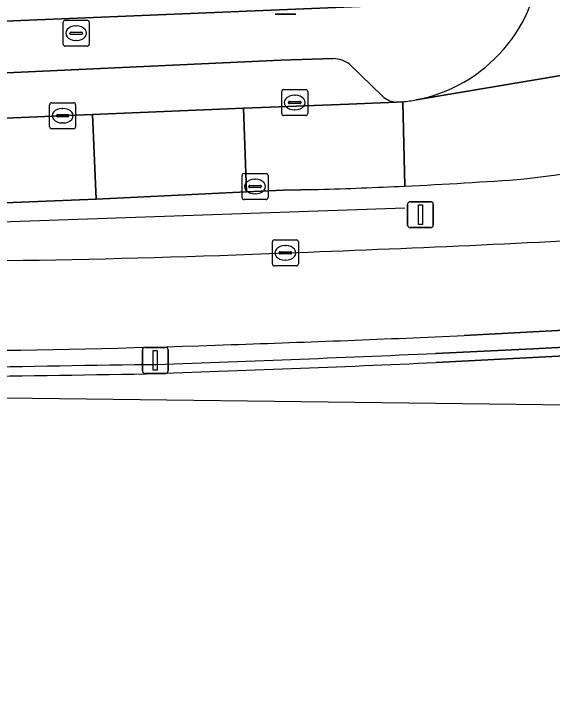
# Model space of a CAD drawing. Extents: x 160023 to 161302, y 384750 to 385707.
# Drawn here: x 161140.56 to 161161.33, y 384856.96 to 384883.94 of the extents above; entities that cross this region are included whole.
import ezdxf

# ---------------------------------------------------------------- set-up
doc = ezdxf.new("R2010")
doc.units = 0
for name, color, linetype in [('IMGEO_Afvalbak', 7, 'Continuous'), ('IMGEO_Berm_gesloten', 7, 'Continuous'), ('IMGEO_Berm_groen', 7, 'Continuous'), ('IMGEO_Brandkraan', 7, 'Continuous'), ('IMGEO_Fietspad_gesloten', 7, 'Continuous'), ('IMGEO_Groenvoorziening', 7, 'Continuous'), ('IMGEO_Haag', 7, 'Continuous'), ('IMGEO_Hek', 7, 'Continuous'), ('IMGEO_Kolk', 7, 'Continuous'), ('IMGEO_Lichtmast', 7, 'Continuous'), ('IMGEO_Muur', 7, 'Continuous'), ('IMGEO_Parkeervlak_open', 7, 'Continuous'), ('IMGEO_Rijbaan_lokaal_gesloten', 7, 'Continuous'), ('IMGEO_Rijbaan_lokaal_open', 7, 'Continuous'), ('IMGEO_Rijbaan_regionaal_gesloten', 7, 'Continuous'), ('IMGEO_Rioolput', 7, 'Continuous'), ('IMGEO_Voetpad_open', 7, 'Continuous')]:
    doc.layers.add(name, color=color, linetype=linetype)

msp = doc.modelspace()

# ---------------------------------------------------------------- linework, layer by layer
at = {"layer": 'IMGEO_Afvalbak'}
for p, q in [((161151.415, 384883.943), (161150.625, 384883.943)), ((161150.625, 384883.943), (161151.415, 384883.943))]:
    msp.add_line(p, q, dxfattribs=at)
at = {"layer": 'IMGEO_Berm_gesloten'}
for points in [[(161156.803, 384870.864), (161160.549, 384871.04), (161180.219, 384872.063), (161180.214, 384872.151), (161203.339, 384873.484)], [(161184.887, 384872.99), (161157.91, 384871.55)]]:
    msp.add_lwpolyline(points, dxfattribs=at)
for centre, radius, start, end in [((161116.863, 385806.828), 936.178, 271.962807, 272.512943), ((161134.369, 385284.531), 413.588, 269.25097, 272.01737), ((161114.454, 385808.87), 938.961, 271.906035, 272.585046), ((161159.607, 383846.104), 1024.418, 90.778744, 91.207849)]:
    msp.add_arc(centre, radius, start, end, dxfattribs=at)
at = {"layer": 'IMGEO_Berm_groen'}
msp.add_lwpolyline([(161152.291, 384877.182), (161150.935, 384877.15), (161149.523, 384877.084), (161143.72, 384876.812), (161128.332, 384876.189)], dxfattribs=at)
for centre, radius, start, end in [((161153.637, 384932.369), 55.179, 276.8567, 282.0491), ((161146.797, 385063.297), 186.196, 272.71383, 274.1356), ((161146.91, 385061.439), 184.335, 271.67269, 272.70601), ((161124.461, 385615.562), 741.3, 272.052979, 273.152511), ((161134.646, 385272.74), 398.339, 269.44731, 272.35535)]:
    msp.add_arc(centre, radius, start, end, dxfattribs=at)
at = {"layer": 'IMGEO_Brandkraan'}
for p, q in [((161142.53, 384883.702), (161143.382, 384883.702)), ((161142.455, 384882.776), (161142.455, 384883.628)), ((161142.943, 384883.482), (161142.968, 384883.482)), ((161143.456, 384883.628), (161143.456, 384882.776)), ((161142.714, 384883.196), (161142.714, 384883.208)), ((161143.152, 384883.159), (161142.754, 384883.159)), ((161142.757, 384883.245), (161143.155, 384883.245)), ((161143.198, 384883.208), (161143.198, 384883.196)), ((161142.966, 384882.922), (161142.941, 384882.922)), ((161143.382, 384882.702), (161142.53, 384882.702))]:
    msp.add_line(p, q, dxfattribs=at)
for points in [[(161142.53, 384883.702), (161143.382, 384883.702)], [(161142.455, 384882.776), (161142.455, 384883.628)], [(161143.456, 384883.628), (161143.456, 384882.776)], [(161143.382, 384882.702), (161142.53, 384882.702)]]:
    msp.add_lwpolyline(points, dxfattribs=at)
for centre, radius, start, end in [((161142.532, 384883.626), 0.0765, 91.552, 178.448), ((161142.532, 384883.626), 0.0765, 91.552, 178.448), ((161143.38, 384883.626), 0.0765, 1.552, 88.448), ((161143.38, 384883.626), 0.0765, 1.552, 88.448), ((161142.754, 384883.205), 0.0403, 85.8775, 175.7526), ((161142.751, 384883.195), 0.0366, 178.938, 274.7102), ((161143.155, 384883.202), 0.043, 264.8664, 352.4533), ((161143.159, 384883.207), 0.0386, 1.7309, 96.639), ((161142.532, 384882.778), 0.0765, 181.552, 268.448), ((161142.532, 384882.778), 0.0765, 181.552, 268.448), ((161143.38, 384882.778), 0.0765, 271.552, 358.448), ((161143.38, 384882.778), 0.0765, 271.552, 358.448)]:
    msp.add_arc(centre, radius, start, end, dxfattribs=at)
for centre, major_axis, ratio, start_param, end_param in [((161142.942, 384883.202), (-0.387, 0.002), 0.722429, 4.712389, 7.853982), ((161142.967, 384883.202), (-0.39, 0.002), 0.717154, 1.570796, 4.712389)]:
    msp.add_ellipse(centre, major_axis=major_axis, ratio=ratio, start_param=start_param, end_param=end_param, dxfattribs=at)
at = {"layer": 'IMGEO_Fietspad_gesloten'}
for points in [[(161161.784, 384881.597), (161156.059, 384880.636)], [(161155.543, 384880.56), (161155.302, 384880.545), (161153.455, 384880.473), (161150.449, 384880.357), (161149.399, 384880.313), (161149.523, 384877.084), (161150.935, 384877.15), (161152.291, 384877.182)], [(161155.543, 384880.56), (161155.613, 384877.309)], [(161155.613, 384877.309), (161155.543, 384880.56)]]:
    msp.add_lwpolyline(points, dxfattribs=at)
msp.add_lwpolyline([(161149.399, 384880.313), (161143.588, 384880.071), (161143.72, 384876.812), (161149.523, 384877.084)], close=True, dxfattribs=at)
for centre, radius, start, end in [((161154.843, 384887.101), 6.579, 276.1068, 280.6505), ((161153.637, 384932.369), 55.179, 276.8567, 282.0491), ((161146.797, 385063.297), 186.196, 272.71383, 274.1356), ((161146.91, 385061.439), 184.335, 271.67269, 272.70601)]:
    msp.add_arc(centre, radius, start, end, dxfattribs=at)
at = {"layer": 'IMGEO_Groenvoorziening'}
msp.add_lwpolyline([(161155.546, 384907.257), (161144.649, 384906.201), (161144.962, 384903.322), (161142.9, 384903.153), (161143.892, 384895.313), (161143.568, 384895.3), (161143.769, 384890.137), (161134.145, 384889.764), (161134.279, 384883.429), (161154.204, 384884.25)], dxfattribs=at)
at = {"layer": 'IMGEO_Haag'}
msp.add_lwpolyline([(161155.546, 384907.257), (161144.649, 384906.201), (161144.962, 384903.322), (161142.9, 384903.153), (161143.892, 384895.313), (161143.568, 384895.3), (161143.769, 384890.137), (161134.145, 384889.764), (161134.279, 384883.429), (161154.204, 384884.25)], dxfattribs=at)
at = {"layer": 'IMGEO_Hek'}
msp.add_lwpolyline([(161132.996, 384875.692), (161155.622, 384876.477)], dxfattribs=at)
at = {"layer": 'IMGEO_Kolk'}
for p, q in [((161150.95, 384881.032), (161151.802, 384881.032)), ((161150.875, 384880.106), (161150.875, 384880.958)), ((161151.363, 384880.812), (161151.388, 384880.812)), ((161151.876, 384880.958), (161151.876, 384880.106)), ((161142.009, 384880.523), (161142.861, 384880.523)), ((161151.134, 384880.526), (161151.134, 384880.538)), ((161151.572, 384880.489), (161151.174, 384880.489)), ((161151.177, 384880.575), (161151.575, 384880.575)), ((161151.618, 384880.538), (161151.618, 384880.526)), ((161141.934, 384879.597), (161141.934, 384880.449)), ((161142.422, 384880.303), (161142.447, 384880.303)), ((161142.935, 384880.449), (161142.935, 384879.597)), ((161151.386, 384880.252), (161151.361, 384880.252)), ((161142.193, 384880.017), (161142.193, 384880.029)), ((161142.631, 384879.98), (161142.233, 384879.98)), ((161142.236, 384880.066), (161142.634, 384880.066)), ((161142.677, 384880.029), (161142.677, 384880.017)), ((161151.802, 384880.032), (161150.95, 384880.032)), ((161142.445, 384879.743), (161142.42, 384879.743)), ((161142.861, 384879.523), (161142.009, 384879.523)), ((161150.516, 384874.312), (161150.516, 384875.164)), ((161150.591, 384875.238), (161151.443, 384875.238)), ((161151.517, 384875.164), (161151.517, 384874.312)), ((161151.004, 384875.018), (161151.029, 384875.018)), ((161150.775, 384874.732), (161150.775, 384874.744)), ((161151.213, 384874.695), (161150.815, 384874.695)), ((161150.818, 384874.781), (161151.216, 384874.781)), ((161151.259, 384874.744), (161151.259, 384874.732)), ((161151.027, 384874.458), (161151.002, 384874.458)), ((161151.443, 384874.238), (161150.591, 384874.238))]:
    msp.add_line(p, q, dxfattribs=at)
for points in [[(161150.95, 384881.032), (161151.802, 384881.032)], [(161150.875, 384880.106), (161150.875, 384880.958)], [(161151.876, 384880.958), (161151.876, 384880.106)], [(161142.009, 384880.523), (161142.861, 384880.523)], [(161141.934, 384879.597), (161141.934, 384880.449)], [(161142.935, 384880.449), (161142.935, 384879.597)], [(161151.802, 384880.032), (161150.95, 384880.032)], [(161142.861, 384879.523), (161142.009, 384879.523)], [(161150.516, 384874.312), (161150.516, 384875.164)], [(161150.591, 384875.238), (161151.443, 384875.238)], [(161151.517, 384875.164), (161151.517, 384874.312)], [(161151.443, 384874.238), (161150.591, 384874.238)]]:
    msp.add_lwpolyline(points, dxfattribs=at)
for centre, radius, start, end in [((161150.952, 384880.956), 0.0765, 91.552, 178.448), ((161150.952, 384880.956), 0.0765, 91.552, 178.448), ((161151.8, 384880.956), 0.0765, 1.552, 88.448), ((161151.8, 384880.956), 0.0765, 1.552, 88.448), ((161142.011, 384880.447), 0.0765, 91.552, 178.448), ((161142.011, 384880.447), 0.0765, 91.552, 178.448), ((161142.859, 384880.447), 0.0765, 1.552, 88.448), ((161142.859, 384880.447), 0.0765, 1.552, 88.448), ((161151.174, 384880.535), 0.0403, 85.8775, 175.7526), ((161151.171, 384880.525), 0.0366, 178.938, 274.7102), ((161151.575, 384880.532), 0.043, 264.8664, 352.4533), ((161151.579, 384880.537), 0.0386, 1.7309, 96.639), ((161142.233, 384880.026), 0.0403, 85.8775, 175.7526), ((161142.23, 384880.016), 0.0366, 178.938, 274.7102), ((161142.634, 384880.023), 0.043, 264.8664, 352.4533), ((161142.638, 384880.028), 0.0386, 1.7309, 96.639), ((161150.952, 384880.108), 0.0765, 181.552, 268.448), ((161150.952, 384880.108), 0.0765, 181.552, 268.448), ((161151.8, 384880.108), 0.0765, 271.552, 358.448), ((161151.8, 384880.108), 0.0765, 271.552, 358.448), ((161142.011, 384879.599), 0.0765, 181.552, 268.448), ((161142.011, 384879.599), 0.0765, 181.552, 268.448), ((161142.859, 384879.599), 0.0765, 271.552, 358.448), ((161142.859, 384879.599), 0.0765, 271.552, 358.448), ((161150.593, 384875.162), 0.0765, 91.552, 178.448), ((161150.593, 384875.162), 0.0765, 91.552, 178.448), ((161151.441, 384875.162), 0.0765, 1.552, 88.448), ((161151.441, 384875.162), 0.0765, 1.552, 88.448), ((161150.815, 384874.741), 0.0403, 85.8775, 175.7526), ((161150.812, 384874.731), 0.0366, 178.938, 274.7102), ((161151.216, 384874.738), 0.043, 264.8664, 352.4533), ((161151.22, 384874.743), 0.0386, 1.7309, 96.639), ((161150.593, 384874.314), 0.0765, 181.552, 268.448), ((161150.593, 384874.314), 0.0765, 181.552, 268.448), ((161151.441, 384874.314), 0.0765, 271.552, 358.448), ((161151.441, 384874.314), 0.0765, 271.552, 358.448)]:
    msp.add_arc(centre, radius, start, end, dxfattribs=at)
for centre, major_axis, ratio, start_param, end_param in [((161151.362, 384880.532), (-0.387, 0.002), 0.722429, 4.712389, 7.853982), ((161151.387, 384880.532), (-0.39, 0.002), 0.717154, 1.570796, 4.712389), ((161142.421, 384880.023), (-0.387, 0.002), 0.722429, 4.712389, 7.853982), ((161142.446, 384880.023), (-0.39, 0.002), 0.717154, 1.570796, 4.712389), ((161151.003, 384874.738), (-0.387, 0.002), 0.722429, 4.712389, 7.853982), ((161151.028, 384874.738), (-0.39, 0.002), 0.717154, 1.570796, 4.712389)]:
    msp.add_ellipse(centre, major_axis=major_axis, ratio=ratio, start_param=start_param, end_param=end_param, dxfattribs=at)
at = {"layer": 'IMGEO_Lichtmast'}
for p, q in [((161155.826, 384876.71), (161156.616, 384876.71)), ((161156.616, 384876.71), (161155.826, 384876.71)), ((161155.726, 384875.81), (161155.726, 384876.61)), ((161155.726, 384876.61), (161155.726, 384875.81)), ((161156.716, 384876.61), (161156.716, 384875.81)), ((161156.716, 384875.81), (161156.716, 384876.61)), ((161156.616, 384875.71), (161155.826, 384875.71)), ((161155.826, 384875.71), (161156.616, 384875.71)), ((161145.608, 384871.094), (161146.398, 384871.094)), ((161146.398, 384871.094), (161145.608, 384871.094)), ((161145.508, 384870.194), (161145.508, 384870.994)), ((161145.508, 384870.994), (161145.508, 384870.194)), ((161146.498, 384870.994), (161146.498, 384870.194)), ((161146.498, 384870.194), (161146.498, 384870.994)), ((161146.398, 384870.094), (161145.608, 384870.094)), ((161145.608, 384870.094), (161146.398, 384870.094))]:
    msp.add_line(p, q, dxfattribs=at)
for points in [[(161156.146, 384876.585), (161156.296, 384876.585), (161156.296, 384875.835), (161156.146, 384875.835), (161156.146, 384876.585)], [(161145.928, 384870.969), (161146.078, 384870.969), (161146.078, 384870.219), (161145.928, 384870.219), (161145.928, 384870.969)]]:
    msp.add_lwpolyline(points, dxfattribs=at)
for centre, start, end in [((161155.826, 384876.61), 90, 180), ((161155.826, 384876.61), 90, 180), ((161156.616, 384876.61), 0, 90), ((161156.616, 384876.61), 360, 90), ((161155.826, 384875.81), 180, 270), ((161155.826, 384875.81), 180, 270), ((161156.616, 384875.81), 270, 0), ((161156.616, 384875.81), 270, 0), ((161145.608, 384870.994), 90, 180), ((161145.608, 384870.994), 90, 180), ((161146.398, 384870.994), 0, 90), ((161146.398, 384870.994), 360, 90), ((161145.608, 384870.194), 180, 270), ((161145.608, 384870.194), 180, 270), ((161146.398, 384870.194), 270, 0), ((161146.398, 384870.194), 270, 0)]:
    msp.add_arc(centre, 0.1, start, end, dxfattribs=at)
at = {"layer": 'IMGEO_Muur'}
for points in [[(161254.018, 384875.783), (161253.983, 384876.106), (161229.362, 384874.838), (161229.335, 384874.888), (161204.372, 384873.544), (161203.339, 384873.484), (161180.214, 384872.151), (161180.219, 384872.063), (161160.549, 384871.04), (161156.803, 384870.864)], [(161156.825, 384870.511), (161160.552, 384870.706), (161180.234, 384871.73), (161204.396, 384873.069), (161229.371, 384874.422), (161254.018, 384875.783)]]:
    msp.add_lwpolyline(points, dxfattribs=at)
for centre, radius, start, end in [((161114.454, 385808.87), 938.961, 271.906035, 272.585046), ((161113.581, 385832.158), 962.618, 271.910043, 272.574808), ((161159.607, 383846.104), 1024.418, 90.778744, 91.207849), ((161083.528, 388721.715), 3852.142, 270.810263, 270.924254)]:
    msp.add_arc(centre, radius, start, end, dxfattribs=at)
at = {"layer": 'IMGEO_Parkeervlak_open'}
for points in [[(161150.844, 384882.158), (161133.879, 384881.376)], [(161152.861, 384882.224), (161150.844, 384882.158)], [(161154.755, 384880.777), (161153.502, 384881.995)], [(161134.099, 384879.676), (161143.588, 384880.071), (161149.399, 384880.313), (161150.449, 384880.357), (161153.455, 384880.473), (161155.302, 384880.545)]]:
    msp.add_lwpolyline(points, dxfattribs=at)
for centre, radius, start, end in [((161152.856, 384881.197), 1.027, 50.9822, 89.6988), ((161155.356, 384881.433), 0.89, 227.5145, 266.5188)]:
    msp.add_arc(centre, radius, start, end, dxfattribs=at)
at = {"layer": 'IMGEO_Rijbaan_lokaal_gesloten'}
msp.add_lwpolyline([(161128.332, 384876.189), (161143.72, 384876.812), (161143.588, 384880.071), (161134.099, 384879.676)], dxfattribs=at)
at = {"layer": 'IMGEO_Rijbaan_lokaal_open'}
msp.add_lwpolyline([(161156.059, 384880.636), (161161.784, 384881.597)], dxfattribs=at)
for centre, radius, start, end in [((161154.935, 384886.464), 5.935, 287.4829, 5.367), ((161154.977, 384886.29), 5.757, 280.8351, 287.6053)]:
    msp.add_arc(centre, radius, start, end, dxfattribs=at)
at = {"layer": 'IMGEO_Rijbaan_regionaal_gesloten'}
for points in [[(160874.71, 384856.965), (160909.879, 384864.4), (160971.848, 384874.449), (160983.645, 384876.362), (161020.709, 384877.941), (161022.134, 384878.002), (161117.456, 384869.429), (161167.157, 384868.815), (161254.166, 384874.428), (161254.018, 384875.783), (161229.371, 384874.422), (161204.396, 384873.069), (161180.234, 384871.73), (161160.552, 384870.706), (161156.825, 384870.511)], [(161157.91, 384871.55), (161184.887, 384872.99)]]:
    msp.add_lwpolyline(points, dxfattribs=at)
for centre, radius, start, end in [((161124.461, 385615.562), 741.3, 272.052979, 273.152511), ((161134.646, 385272.74), 398.339, 269.44731, 272.35535), ((161116.863, 385806.828), 936.178, 271.962807, 272.512943), ((161134.369, 385284.531), 413.588, 269.25097, 272.01737), ((161113.581, 385832.158), 962.618, 271.910043, 272.574808), ((161083.528, 388721.715), 3852.142, 270.810263, 270.924254)]:
    msp.add_arc(centre, radius, start, end, dxfattribs=at)
at = {"layer": 'IMGEO_Rioolput'}
for p, q in [((161149.422, 384877.794), (161150.274, 384877.794)), ((161149.347, 384876.868), (161149.347, 384877.72)), ((161149.835, 384877.574), (161149.86, 384877.574)), ((161150.348, 384877.72), (161150.348, 384876.868)), ((161149.606, 384877.288), (161149.606, 384877.3)), ((161150.044, 384877.251), (161149.646, 384877.251)), ((161149.649, 384877.337), (161150.047, 384877.337)), ((161150.09, 384877.3), (161150.09, 384877.288)), ((161149.858, 384877.014), (161149.833, 384877.014)), ((161150.274, 384876.794), (161149.422, 384876.794))]:
    msp.add_line(p, q, dxfattribs=at)
for points in [[(161149.422, 384877.794), (161150.274, 384877.794)], [(161149.347, 384876.868), (161149.347, 384877.72)], [(161150.348, 384877.72), (161150.348, 384876.868)], [(161150.274, 384876.794), (161149.422, 384876.794)]]:
    msp.add_lwpolyline(points, dxfattribs=at)
for centre, radius, start, end in [((161149.424, 384877.718), 0.0765, 91.552, 178.448), ((161149.424, 384877.718), 0.0765, 91.552, 178.448), ((161150.272, 384877.718), 0.0765, 1.552, 88.448), ((161150.272, 384877.718), 0.0765, 1.552, 88.448), ((161149.646, 384877.297), 0.0403, 85.8775, 175.7526), ((161149.643, 384877.287), 0.0366, 178.938, 274.7102), ((161150.047, 384877.294), 0.043, 264.8664, 352.4533), ((161150.051, 384877.299), 0.0386, 1.7309, 96.639), ((161149.424, 384876.87), 0.0765, 181.552, 268.448), ((161149.424, 384876.87), 0.0765, 181.552, 268.448), ((161150.272, 384876.87), 0.0765, 271.552, 358.448), ((161150.272, 384876.87), 0.0765, 271.552, 358.448)]:
    msp.add_arc(centre, radius, start, end, dxfattribs=at)
for centre, major_axis, ratio, start_param, end_param in [((161149.834, 384877.294), (-0.387, 0.002), 0.722429, 4.712389, 7.853982), ((161149.859, 384877.294), (-0.39, 0.002), 0.717154, 1.570796, 4.712389)]:
    msp.add_ellipse(centre, major_axis=major_axis, ratio=ratio, start_param=start_param, end_param=end_param, dxfattribs=at)
at = {"layer": 'IMGEO_Voetpad_open'}
for points in [[(161154.204, 384884.25), (161134.279, 384883.429), (161131.349, 384883.254), (161122.684, 384883.1), (161110.751, 384883.202), (161110.794, 384883.596), (161104.268, 384884.311), (161100.99, 384884.658), (161095.66, 384885.242), (161090.332, 384885.825), (161089.859, 384885.864), (161089.386, 384885.902), (161084.684, 384886.417), (161079.697, 384886.964), (161079.529, 384886.98), (161077.161, 384887.212), (161051, 384889.81)], [(161133.879, 384881.376), (161150.844, 384882.158), (161152.861, 384882.224)], [(161153.502, 384881.995), (161154.755, 384880.777)], [(161155.302, 384880.545), (161155.543, 384880.56)]]:
    msp.add_lwpolyline(points, dxfattribs=at)
for centre, radius, start, end in [((161154.935, 384886.464), 5.935, 287.4829, 5.367), ((161152.856, 384881.197), 1.027, 50.9822, 89.6988), ((161155.356, 384881.433), 0.89, 227.5145, 266.5188), ((161154.977, 384886.29), 5.757, 280.8351, 287.6053), ((161154.843, 384887.101), 6.579, 276.1068, 280.6505)]:
    msp.add_arc(centre, radius, start, end, dxfattribs=at)

doc.saveas('drawing.dxf')
